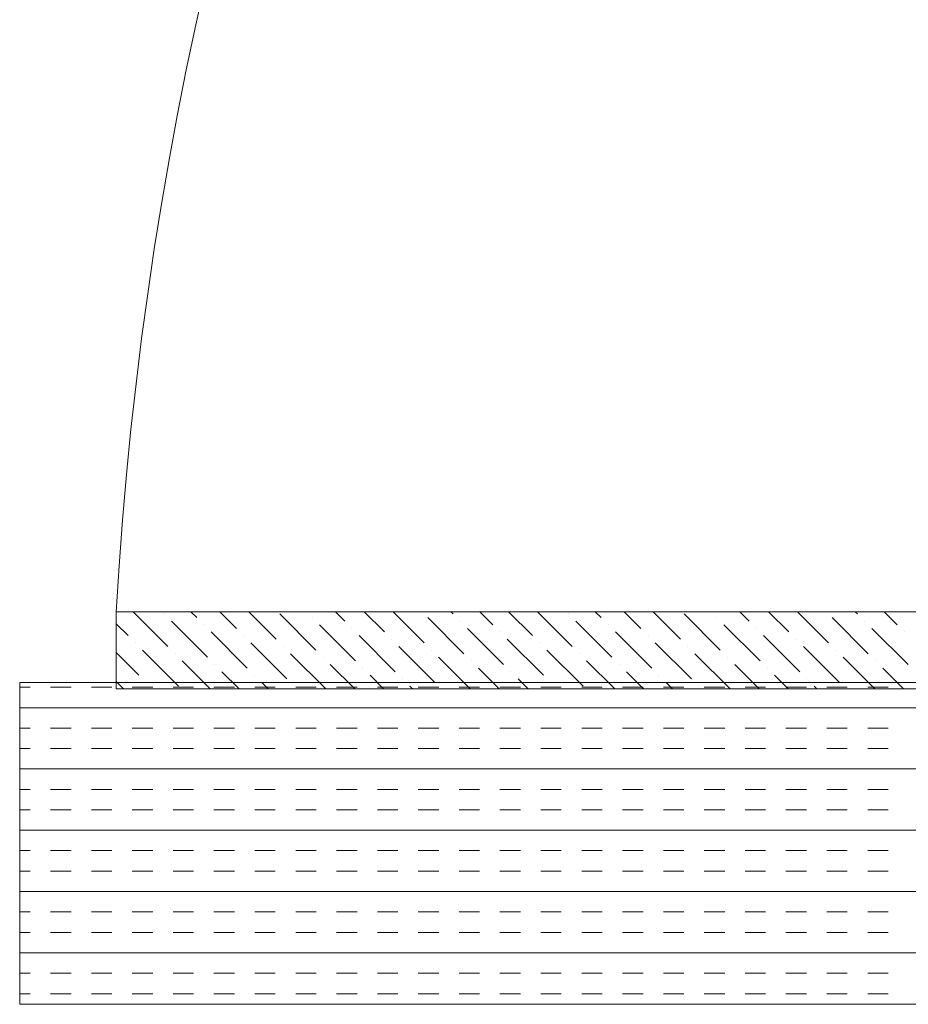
# Model space of a CAD drawing. Extents: x 3940905 to 4145695, y 925352 to 1109797.
# Tile 832 of 1056: x 4039937 to 4040076, y 1100686 to 1100839. Entities that reach past the tile are written whole.
import ezdxf

# ---------------------------------------------------------------- set-up
doc = ezdxf.new("R2010")
doc.units = 0
doc.header["$LTSCALE"] = 750
doc.header["$MEASUREMENT"] = 0
doc.layers.add('CKD Equipments', color=252, linetype='CONTINUOUS', lineweight=0)

msp = doc.modelspace()

# ---------------------------------------------------------------- linework, layer by layer
at = {"layer": 'CKD Equipments'}
for p, q in [((4039952.42, 1100734.98, -7.61), (4039952.42, 1100746.98, -7.61)), ((4039952.42, 1100746.98, -7.61), (4040521.42, 1100746.98, -7.61)), ((4040537.42, 1100735.98, -7.61), (4039937.42, 1100735.98, -7.61)), ((4039937.42, 1100735.98, -7.61), (4039937.42, 1100685.98, -7.61)), ((4040521.42, 1100734.98, -7.61), (4039952.42, 1100734.98, -7.61)), ((4039937.42, 1100685.98, -7.61), (4040537.42, 1100685.98, -7.61))]:
    msp.add_line(p, q, dxfattribs=at)
at = {"layer": 'CKD Equipments', "color": 55, "linetype": 'Continuous'}
for p, q in [((4039955.05, 1100746.98, -7.61), (4039960.44, 1100741.59, -7.61)), ((4039959.88, 1100746.64, -7.61), (4039959.88, 1100746.64, -7.61)), ((4039964.03, 1100746.98, -7.61), (4039964.93, 1100746.08, -7.61)), ((4039968.52, 1100746.98, -7.61), (4039971.1, 1100744.39, -7.61)), ((4039973.01, 1100746.98, -7.61), (4039977.28, 1100742.71, -7.61)), ((4039977.84, 1100746.64, -7.61), (4039983.45, 1100741.03, -7.61)), ((4039986.48, 1100746.98, -7.61), (4039987.94, 1100745.52, -7.61)), ((4039990.97, 1100746.98, -7.61), (4039994.11, 1100743.83, -7.61)), ((4039995.46, 1100746.98, -7.61), (4040000.29, 1100742.15, -7.61)), ((4040004.44, 1100746.98, -7.61), (4040004.78, 1100746.64, -7.61)), ((4040008.93, 1100746.98, -7.61), (4040010.95, 1100744.95, -7.61)), ((4040013.42, 1100746.98, -7.61), (4040017.13, 1100743.27, -7.61)), ((4040017.91, 1100746.98, -7.61), (4040023.3, 1100741.59, -7.61)), ((4040022.74, 1100746.64, -7.61), (4040022.74, 1100746.64, -7.61)), ((4040026.89, 1100746.98, -7.61), (4040027.79, 1100746.08, -7.61)), ((4040031.38, 1100746.98, -7.61), (4040033.96, 1100744.39, -7.61)), ((4040035.87, 1100746.98, -7.61), (4040040.14, 1100742.71, -7.61)), ((4040040.7, 1100746.64, -7.61), (4040046.31, 1100741.03, -7.61)), ((4040049.34, 1100746.98, -7.61), (4040050.8, 1100745.52, -7.61)), ((4040053.83, 1100746.98, -7.61), (4040056.98, 1100743.83, -7.61)), ((4040058.32, 1100746.98, -7.61), (4040063.15, 1100742.15, -7.61)), ((4040067.3, 1100746.98, -7.61), (4040067.64, 1100746.64, -7.61)), ((4040071.79, 1100746.98, -7.61), (4040073.81, 1100744.95, -7.61)), ((4039952.42, 1100745.11, -7.61), (4039954.26, 1100743.27, -7.61)), ((4039961, 1100745.52, -7.61), (4039966.61, 1100739.9, -7.61)), ((4039966.05, 1100744.95, -7.61), (4039966.05, 1100744.95, -7.61)), ((4039982.89, 1100746.08, -7.61), (4039982.89, 1100746.08, -7.61)), ((4039984.01, 1100744.95, -7.61), (4039989.62, 1100739.34, -7.61)), ((4040000.85, 1100746.08, -7.61), (4040006.46, 1100740.46, -7.61)), ((4040005.9, 1100745.52, -7.61), (4040005.9, 1100745.52, -7.61)), ((4040023.86, 1100745.52, -7.61), (4040029.47, 1100739.9, -7.61)), ((4040028.91, 1100744.95, -7.61), (4040028.91, 1100744.95, -7.61)), ((4040045.75, 1100746.08, -7.61), (4040045.75, 1100746.08, -7.61)), ((4040046.87, 1100744.95, -7.61), (4040052.49, 1100739.34, -7.61)), ((4040063.71, 1100746.08, -7.61), (4040069.32, 1100740.46, -7.61)), ((4040068.76, 1100745.52, -7.61), (4040068.76, 1100745.52, -7.61)), ((4039967.17, 1100743.83, -7.61), (4039972.79, 1100738.22, -7.61)), ((4039972.22, 1100743.27, -7.61), (4039972.22, 1100743.27, -7.61)), ((4039989.06, 1100744.39, -7.61), (4039989.06, 1100744.39, -7.61)), ((4039990.18, 1100743.27, -7.61), (4039995.8, 1100737.66, -7.61)), ((4040007.02, 1100744.39, -7.61), (4040012.64, 1100738.78, -7.61)), ((4040012.07, 1100743.83, -7.61), (4040012.07, 1100743.83, -7.61)), ((4040030.03, 1100743.83, -7.61), (4040035.65, 1100738.22, -7.61)), ((4040035.09, 1100743.27, -7.61), (4040035.09, 1100743.27, -7.61)), ((4040051.92, 1100744.39, -7.61), (4040051.92, 1100744.39, -7.61)), ((4040053.05, 1100743.27, -7.61), (4040058.66, 1100737.66, -7.61)), ((4040069.88, 1100744.39, -7.61), (4040075.5, 1100738.78, -7.61)), ((4040074.94, 1100743.83, -7.61), (4040074.94, 1100743.83, -7.61)), ((4039955.39, 1100742.15, -7.61), (4039955.39, 1100742.15, -7.61)), ((4039973.35, 1100742.15, -7.61), (4039978.96, 1100736.54, -7.61)), ((4039995.24, 1100742.71, -7.61), (4039995.24, 1100742.71, -7.61)), ((4040013.2, 1100742.71, -7.61), (4040018.81, 1100737.1, -7.61)), ((4040018.25, 1100742.15, -7.61), (4040018.25, 1100742.15, -7.61)), ((4040036.21, 1100742.15, -7.61), (4040041.82, 1100736.54, -7.61)), ((4040058.1, 1100742.71, -7.61), (4040058.1, 1100742.71, -7.61)), ((4039952.42, 1100740.62, -7.61), (4039955.95, 1100737.1, -7.61)), ((4039956.51, 1100741.03, -7.61), (4039962.12, 1100735.41, -7.61)), ((4039961.56, 1100740.46, -7.61), (4039961.56, 1100740.46, -7.61)), ((4039978.4, 1100741.59, -7.61), (4039978.4, 1100741.59, -7.61)), ((4039979.52, 1100740.46, -7.61), (4039985.01, 1100734.98, -7.61)), ((4039996.36, 1100741.59, -7.61), (4040001.97, 1100735.97, -7.61)), ((4040001.41, 1100741.03, -7.61), (4040001.41, 1100741.03, -7.61)), ((4040019.37, 1100741.03, -7.61), (4040024.98, 1100735.41, -7.61)), ((4040024.42, 1100740.46, -7.61), (4040024.42, 1100740.46, -7.61)), ((4040041.26, 1100741.59, -7.61), (4040041.26, 1100741.59, -7.61)), ((4040042.38, 1100740.46, -7.61), (4040047.87, 1100734.98, -7.61)), ((4040059.22, 1100741.59, -7.61), (4040064.83, 1100735.97, -7.61)), ((4040064.27, 1100741.03, -7.61), (4040064.27, 1100741.03, -7.61)), ((4039962.68, 1100739.34, -7.61), (4039967.05, 1100734.98, -7.61)), ((4039967.73, 1100738.78, -7.61), (4039967.73, 1100738.78, -7.61)), ((4039984.57, 1100739.9, -7.61), (4039984.57, 1100739.9, -7.61)), ((4039985.69, 1100738.78, -7.61), (4039989.5, 1100734.98, -7.61)), ((4040002.53, 1100739.9, -7.61), (4040007.46, 1100734.98, -7.61)), ((4040007.58, 1100739.34, -7.61), (4040007.58, 1100739.34, -7.61)), ((4040025.54, 1100739.34, -7.61), (4040029.91, 1100734.98, -7.61)), ((4040030.6, 1100738.78, -7.61), (4040030.6, 1100738.78, -7.61)), ((4040047.43, 1100739.9, -7.61), (4040047.43, 1100739.9, -7.61)), ((4040048.56, 1100738.78, -7.61), (4040052.36, 1100734.98, -7.61)), ((4040065.39, 1100739.9, -7.61), (4040070.32, 1100734.98, -7.61)), ((4040070.45, 1100739.34, -7.61), (4040070.45, 1100739.34, -7.61)), ((4039968.86, 1100737.66, -7.61), (4039971.54, 1100734.98, -7.61)), ((4039973.91, 1100737.1, -7.61), (4039973.91, 1100737.1, -7.61)), ((4039990.75, 1100738.22, -7.61), (4039990.75, 1100738.22, -7.61)), ((4039991.87, 1100737.1, -7.61), (4039993.99, 1100734.98, -7.61)), ((4040008.71, 1100738.22, -7.61), (4040011.95, 1100734.98, -7.61)), ((4040013.76, 1100737.66, -7.61), (4040013.76, 1100737.66, -7.61)), ((4040031.72, 1100737.66, -7.61), (4040034.4, 1100734.98, -7.61)), ((4040036.77, 1100737.1, -7.61), (4040036.77, 1100737.1, -7.61)), ((4040053.61, 1100738.22, -7.61), (4040053.61, 1100738.22, -7.61)), ((4040054.73, 1100737.1, -7.61), (4040056.85, 1100734.98, -7.61)), ((4040071.57, 1100738.22, -7.61), (4040074.81, 1100734.98, -7.61)), ((4039952.42, 1100736.13, -7.61), (4039953.58, 1100734.98, -7.61)), ((4039957.07, 1100735.97, -7.61), (4039957.07, 1100735.97, -7.61)), ((4039975.03, 1100735.97, -7.61), (4039976.03, 1100734.98, -7.61)), ((4039996.92, 1100736.54, -7.61), (4039996.92, 1100736.54, -7.61)), ((4040014.88, 1100736.54, -7.61), (4040016.44, 1100734.98, -7.61)), ((4040019.93, 1100735.97, -7.61), (4040019.93, 1100735.97, -7.61)), ((4040037.89, 1100735.97, -7.61), (4040038.89, 1100734.98, -7.61)), ((4040059.78, 1100736.54, -7.61), (4040059.78, 1100736.54, -7.61)), ((4039980.08, 1100735.41, -7.61), (4039980.08, 1100735.41, -7.61)), ((4039998.04, 1100735.41, -7.61), (4039998.48, 1100734.98, -7.61)), ((4040042.94, 1100735.41, -7.61), (4040042.94, 1100735.41, -7.61)), ((4040060.9, 1100735.41, -7.61), (4040061.34, 1100734.98, -7.61))]:
    msp.add_line(p, q, dxfattribs=at)
at = {"layer": 'CKD Equipments', "color": 4, "linetype": 'Continuous'}
for p, q in [((4039939.05, 1100735.25, -7.61), (4039937.42, 1100735.25, -7.61)), ((4039945.4, 1100735.25, -7.61), (4039942.22, 1100735.25, -7.61)), ((4039951.75, 1100735.25, -7.61), (4039948.57, 1100735.25, -7.61)), ((4039958.1, 1100735.25, -7.61), (4039954.92, 1100735.25, -7.61)), ((4039964.45, 1100735.25, -7.61), (4039961.27, 1100735.25, -7.61)), ((4039970.8, 1100735.25, -7.61), (4039967.62, 1100735.25, -7.61)), ((4039977.15, 1100735.25, -7.61), (4039973.97, 1100735.25, -7.61)), ((4039983.5, 1100735.25, -7.61), (4039980.32, 1100735.25, -7.61)), ((4039989.85, 1100735.25, -7.61), (4039986.67, 1100735.25, -7.61)), ((4039996.2, 1100735.25, -7.61), (4039993.02, 1100735.25, -7.61)), ((4040002.55, 1100735.25, -7.61), (4039999.37, 1100735.25, -7.61)), ((4040008.9, 1100735.25, -7.61), (4040005.72, 1100735.25, -7.61)), ((4040015.25, 1100735.25, -7.61), (4040012.07, 1100735.25, -7.61)), ((4040021.6, 1100735.25, -7.61), (4040018.42, 1100735.25, -7.61)), ((4040027.95, 1100735.25, -7.61), (4040024.77, 1100735.25, -7.61)), ((4040034.3, 1100735.25, -7.61), (4040031.12, 1100735.25, -7.61)), ((4040040.65, 1100735.25, -7.61), (4040037.47, 1100735.25, -7.61)), ((4040047, 1100735.25, -7.61), (4040043.82, 1100735.25, -7.61)), ((4040053.35, 1100735.25, -7.61), (4040050.17, 1100735.25, -7.61)), ((4040059.7, 1100735.25, -7.61), (4040056.52, 1100735.25, -7.61)), ((4040066.05, 1100735.25, -7.61), (4040062.87, 1100735.25, -7.61)), ((4040072.4, 1100735.25, -7.61), (4040069.22, 1100735.25, -7.61)), ((4040537.42, 1100732.07, -7.61), (4039937.42, 1100732.07, -7.61)), ((4039939.05, 1100728.9, -7.61), (4039937.42, 1100728.9, -7.61)), ((4039945.4, 1100728.9, -7.61), (4039942.22, 1100728.9, -7.61)), ((4039951.75, 1100728.9, -7.61), (4039948.57, 1100728.9, -7.61)), ((4039958.1, 1100728.9, -7.61), (4039954.92, 1100728.9, -7.61)), ((4039964.45, 1100728.9, -7.61), (4039961.27, 1100728.9, -7.61)), ((4039970.8, 1100728.9, -7.61), (4039967.62, 1100728.9, -7.61)), ((4039977.15, 1100728.9, -7.61), (4039973.97, 1100728.9, -7.61)), ((4039983.5, 1100728.9, -7.61), (4039980.32, 1100728.9, -7.61)), ((4039989.85, 1100728.9, -7.61), (4039986.67, 1100728.9, -7.61)), ((4039996.2, 1100728.9, -7.61), (4039993.02, 1100728.9, -7.61)), ((4040002.55, 1100728.9, -7.61), (4039999.37, 1100728.9, -7.61)), ((4040008.9, 1100728.9, -7.61), (4040005.72, 1100728.9, -7.61)), ((4040015.25, 1100728.9, -7.61), (4040012.07, 1100728.9, -7.61)), ((4040021.6, 1100728.9, -7.61), (4040018.42, 1100728.9, -7.61)), ((4040027.95, 1100728.9, -7.61), (4040024.77, 1100728.9, -7.61)), ((4040034.3, 1100728.9, -7.61), (4040031.12, 1100728.9, -7.61)), ((4040040.65, 1100728.9, -7.61), (4040037.47, 1100728.9, -7.61)), ((4040047, 1100728.9, -7.61), (4040043.82, 1100728.9, -7.61)), ((4040053.35, 1100728.9, -7.61), (4040050.17, 1100728.9, -7.61)), ((4040059.7, 1100728.9, -7.61), (4040056.52, 1100728.9, -7.61)), ((4040066.05, 1100728.9, -7.61), (4040062.87, 1100728.9, -7.61)), ((4040072.4, 1100728.9, -7.61), (4040069.22, 1100728.9, -7.61)), ((4039939.05, 1100725.72, -7.61), (4039937.42, 1100725.72, -7.61)), ((4039945.4, 1100725.72, -7.61), (4039942.22, 1100725.72, -7.61)), ((4039951.75, 1100725.72, -7.61), (4039948.57, 1100725.72, -7.61)), ((4039958.1, 1100725.72, -7.61), (4039954.92, 1100725.72, -7.61)), ((4039964.45, 1100725.72, -7.61), (4039961.27, 1100725.72, -7.61)), ((4039970.8, 1100725.72, -7.61), (4039967.62, 1100725.72, -7.61)), ((4039977.15, 1100725.72, -7.61), (4039973.97, 1100725.72, -7.61)), ((4039983.5, 1100725.72, -7.61), (4039980.32, 1100725.72, -7.61)), ((4039989.85, 1100725.72, -7.61), (4039986.67, 1100725.72, -7.61)), ((4039996.2, 1100725.72, -7.61), (4039993.02, 1100725.72, -7.61)), ((4040002.55, 1100725.72, -7.61), (4039999.37, 1100725.72, -7.61)), ((4040008.9, 1100725.72, -7.61), (4040005.72, 1100725.72, -7.61)), ((4040015.25, 1100725.72, -7.61), (4040012.07, 1100725.72, -7.61)), ((4040021.6, 1100725.72, -7.61), (4040018.42, 1100725.72, -7.61)), ((4040027.95, 1100725.72, -7.61), (4040024.77, 1100725.72, -7.61)), ((4040034.3, 1100725.72, -7.61), (4040031.12, 1100725.72, -7.61)), ((4040040.65, 1100725.72, -7.61), (4040037.47, 1100725.72, -7.61)), ((4040047, 1100725.72, -7.61), (4040043.82, 1100725.72, -7.61)), ((4040053.35, 1100725.72, -7.61), (4040050.17, 1100725.72, -7.61)), ((4040059.7, 1100725.72, -7.61), (4040056.52, 1100725.72, -7.61)), ((4040066.05, 1100725.72, -7.61), (4040062.87, 1100725.72, -7.61)), ((4040072.4, 1100725.72, -7.61), (4040069.22, 1100725.72, -7.61)), ((4040537.42, 1100722.55, -7.61), (4039937.42, 1100722.55, -7.61)), ((4039939.05, 1100719.37, -7.61), (4039937.42, 1100719.37, -7.61)), ((4039945.4, 1100719.37, -7.61), (4039942.22, 1100719.37, -7.61)), ((4039951.75, 1100719.37, -7.61), (4039948.57, 1100719.37, -7.61)), ((4039958.1, 1100719.37, -7.61), (4039954.92, 1100719.37, -7.61)), ((4039964.45, 1100719.37, -7.61), (4039961.27, 1100719.37, -7.61)), ((4039970.8, 1100719.37, -7.61), (4039967.62, 1100719.37, -7.61)), ((4039977.15, 1100719.37, -7.61), (4039973.97, 1100719.37, -7.61)), ((4039983.5, 1100719.37, -7.61), (4039980.32, 1100719.37, -7.61)), ((4039989.85, 1100719.37, -7.61), (4039986.67, 1100719.37, -7.61)), ((4039996.2, 1100719.37, -7.61), (4039993.02, 1100719.37, -7.61)), ((4040002.55, 1100719.37, -7.61), (4039999.37, 1100719.37, -7.61)), ((4040008.9, 1100719.37, -7.61), (4040005.72, 1100719.37, -7.61)), ((4040015.25, 1100719.37, -7.61), (4040012.07, 1100719.37, -7.61)), ((4040021.6, 1100719.37, -7.61), (4040018.42, 1100719.37, -7.61)), ((4040027.95, 1100719.37, -7.61), (4040024.77, 1100719.37, -7.61)), ((4040034.3, 1100719.37, -7.61), (4040031.12, 1100719.37, -7.61)), ((4040040.65, 1100719.37, -7.61), (4040037.47, 1100719.37, -7.61)), ((4040047, 1100719.37, -7.61), (4040043.82, 1100719.37, -7.61)), ((4040053.35, 1100719.37, -7.61), (4040050.17, 1100719.37, -7.61)), ((4040059.7, 1100719.37, -7.61), (4040056.52, 1100719.37, -7.61)), ((4040066.05, 1100719.37, -7.61), (4040062.87, 1100719.37, -7.61)), ((4040072.4, 1100719.37, -7.61), (4040069.22, 1100719.37, -7.61)), ((4039939.05, 1100716.2, -7.61), (4039937.42, 1100716.2, -7.61)), ((4039945.4, 1100716.2, -7.61), (4039942.22, 1100716.2, -7.61)), ((4039951.75, 1100716.2, -7.61), (4039948.57, 1100716.2, -7.61)), ((4039958.1, 1100716.2, -7.61), (4039954.92, 1100716.2, -7.61)), ((4039964.45, 1100716.2, -7.61), (4039961.27, 1100716.2, -7.61)), ((4039970.8, 1100716.2, -7.61), (4039967.62, 1100716.2, -7.61)), ((4039977.15, 1100716.2, -7.61), (4039973.97, 1100716.2, -7.61)), ((4039983.5, 1100716.2, -7.61), (4039980.32, 1100716.2, -7.61)), ((4039989.85, 1100716.2, -7.61), (4039986.67, 1100716.2, -7.61)), ((4039996.2, 1100716.2, -7.61), (4039993.02, 1100716.2, -7.61)), ((4040002.55, 1100716.2, -7.61), (4039999.37, 1100716.2, -7.61)), ((4040008.9, 1100716.2, -7.61), (4040005.72, 1100716.2, -7.61)), ((4040015.25, 1100716.2, -7.61), (4040012.07, 1100716.2, -7.61)), ((4040021.6, 1100716.2, -7.61), (4040018.42, 1100716.2, -7.61)), ((4040027.95, 1100716.2, -7.61), (4040024.77, 1100716.2, -7.61)), ((4040034.3, 1100716.2, -7.61), (4040031.12, 1100716.2, -7.61)), ((4040040.65, 1100716.2, -7.61), (4040037.47, 1100716.2, -7.61)), ((4040047, 1100716.2, -7.61), (4040043.82, 1100716.2, -7.61)), ((4040053.35, 1100716.2, -7.61), (4040050.17, 1100716.2, -7.61)), ((4040059.7, 1100716.2, -7.61), (4040056.52, 1100716.2, -7.61)), ((4040066.05, 1100716.2, -7.61), (4040062.87, 1100716.2, -7.61)), ((4040072.4, 1100716.2, -7.61), (4040069.22, 1100716.2, -7.61)), ((4040537.42, 1100713.02, -7.61), (4039937.42, 1100713.02, -7.61)), ((4039939.05, 1100709.85, -7.61), (4039937.42, 1100709.85, -7.61)), ((4039945.4, 1100709.85, -7.61), (4039942.22, 1100709.85, -7.61)), ((4039951.75, 1100709.85, -7.61), (4039948.57, 1100709.85, -7.61)), ((4039958.1, 1100709.85, -7.61), (4039954.92, 1100709.85, -7.61)), ((4039964.45, 1100709.85, -7.61), (4039961.27, 1100709.85, -7.61)), ((4039970.8, 1100709.85, -7.61), (4039967.62, 1100709.85, -7.61)), ((4039977.15, 1100709.85, -7.61), (4039973.97, 1100709.85, -7.61)), ((4039983.5, 1100709.85, -7.61), (4039980.32, 1100709.85, -7.61)), ((4039989.85, 1100709.85, -7.61), (4039986.67, 1100709.85, -7.61)), ((4039996.2, 1100709.85, -7.61), (4039993.02, 1100709.85, -7.61)), ((4040002.55, 1100709.85, -7.61), (4039999.37, 1100709.85, -7.61)), ((4040008.9, 1100709.85, -7.61), (4040005.72, 1100709.85, -7.61)), ((4040015.25, 1100709.85, -7.61), (4040012.07, 1100709.85, -7.61)), ((4040021.6, 1100709.85, -7.61), (4040018.42, 1100709.85, -7.61)), ((4040027.95, 1100709.85, -7.61), (4040024.77, 1100709.85, -7.61)), ((4040034.3, 1100709.85, -7.61), (4040031.12, 1100709.85, -7.61)), ((4040040.65, 1100709.85, -7.61), (4040037.47, 1100709.85, -7.61)), ((4040047, 1100709.85, -7.61), (4040043.82, 1100709.85, -7.61)), ((4040053.35, 1100709.85, -7.61), (4040050.17, 1100709.85, -7.61)), ((4040059.7, 1100709.85, -7.61), (4040056.52, 1100709.85, -7.61)), ((4040066.05, 1100709.85, -7.61), (4040062.87, 1100709.85, -7.61)), ((4040072.4, 1100709.85, -7.61), (4040069.22, 1100709.85, -7.61)), ((4039939.05, 1100706.67, -7.61), (4039937.42, 1100706.67, -7.61)), ((4039945.4, 1100706.67, -7.61), (4039942.22, 1100706.67, -7.61)), ((4039951.75, 1100706.67, -7.61), (4039948.57, 1100706.67, -7.61)), ((4039958.1, 1100706.67, -7.61), (4039954.92, 1100706.67, -7.61)), ((4039964.45, 1100706.67, -7.61), (4039961.27, 1100706.67, -7.61)), ((4039970.8, 1100706.67, -7.61), (4039967.62, 1100706.67, -7.61)), ((4039977.15, 1100706.67, -7.61), (4039973.97, 1100706.67, -7.61)), ((4039983.5, 1100706.67, -7.61), (4039980.32, 1100706.67, -7.61)), ((4039989.85, 1100706.67, -7.61), (4039986.67, 1100706.67, -7.61)), ((4039996.2, 1100706.67, -7.61), (4039993.02, 1100706.67, -7.61)), ((4040002.55, 1100706.67, -7.61), (4039999.37, 1100706.67, -7.61)), ((4040008.9, 1100706.67, -7.61), (4040005.72, 1100706.67, -7.61)), ((4040015.25, 1100706.67, -7.61), (4040012.07, 1100706.67, -7.61)), ((4040021.6, 1100706.67, -7.61), (4040018.42, 1100706.67, -7.61)), ((4040027.95, 1100706.67, -7.61), (4040024.77, 1100706.67, -7.61)), ((4040034.3, 1100706.67, -7.61), (4040031.12, 1100706.67, -7.61)), ((4040040.65, 1100706.67, -7.61), (4040037.47, 1100706.67, -7.61)), ((4040047, 1100706.67, -7.61), (4040043.82, 1100706.67, -7.61)), ((4040053.35, 1100706.67, -7.61), (4040050.17, 1100706.67, -7.61)), ((4040059.7, 1100706.67, -7.61), (4040056.52, 1100706.67, -7.61)), ((4040066.05, 1100706.67, -7.61), (4040062.87, 1100706.67, -7.61)), ((4040072.4, 1100706.67, -7.61), (4040069.22, 1100706.67, -7.61)), ((4040537.42, 1100703.5, -7.61), (4039937.42, 1100703.5, -7.61)), ((4039939.05, 1100700.32, -7.61), (4039937.42, 1100700.32, -7.61)), ((4039945.4, 1100700.32, -7.61), (4039942.22, 1100700.32, -7.61)), ((4039951.75, 1100700.32, -7.61), (4039948.57, 1100700.32, -7.61)), ((4039958.1, 1100700.32, -7.61), (4039954.92, 1100700.32, -7.61)), ((4039964.45, 1100700.32, -7.61), (4039961.27, 1100700.32, -7.61)), ((4039970.8, 1100700.32, -7.61), (4039967.62, 1100700.32, -7.61)), ((4039977.15, 1100700.32, -7.61), (4039973.97, 1100700.32, -7.61)), ((4039983.5, 1100700.32, -7.61), (4039980.32, 1100700.32, -7.61)), ((4039989.85, 1100700.32, -7.61), (4039986.67, 1100700.32, -7.61)), ((4039996.2, 1100700.32, -7.61), (4039993.02, 1100700.32, -7.61)), ((4040002.55, 1100700.32, -7.61), (4039999.37, 1100700.32, -7.61)), ((4040008.9, 1100700.32, -7.61), (4040005.72, 1100700.32, -7.61)), ((4040015.25, 1100700.32, -7.61), (4040012.07, 1100700.32, -7.61)), ((4040021.6, 1100700.32, -7.61), (4040018.42, 1100700.32, -7.61)), ((4040027.95, 1100700.32, -7.61), (4040024.77, 1100700.32, -7.61)), ((4040034.3, 1100700.32, -7.61), (4040031.12, 1100700.32, -7.61)), ((4040040.65, 1100700.32, -7.61), (4040037.47, 1100700.32, -7.61)), ((4040047, 1100700.32, -7.61), (4040043.82, 1100700.32, -7.61)), ((4040053.35, 1100700.32, -7.61), (4040050.17, 1100700.32, -7.61)), ((4040059.7, 1100700.32, -7.61), (4040056.52, 1100700.32, -7.61)), ((4040066.05, 1100700.32, -7.61), (4040062.87, 1100700.32, -7.61)), ((4040072.4, 1100700.32, -7.61), (4040069.22, 1100700.32, -7.61)), ((4039939.05, 1100697.15, -7.61), (4039937.42, 1100697.15, -7.61)), ((4039945.4, 1100697.15, -7.61), (4039942.22, 1100697.15, -7.61)), ((4039951.75, 1100697.15, -7.61), (4039948.57, 1100697.15, -7.61)), ((4039958.1, 1100697.15, -7.61), (4039954.92, 1100697.15, -7.61)), ((4039964.45, 1100697.15, -7.61), (4039961.27, 1100697.15, -7.61)), ((4039970.8, 1100697.15, -7.61), (4039967.62, 1100697.15, -7.61)), ((4039977.15, 1100697.15, -7.61), (4039973.97, 1100697.15, -7.61)), ((4039983.5, 1100697.15, -7.61), (4039980.32, 1100697.15, -7.61)), ((4039989.85, 1100697.15, -7.61), (4039986.67, 1100697.15, -7.61)), ((4039996.2, 1100697.15, -7.61), (4039993.02, 1100697.15, -7.61)), ((4040002.55, 1100697.15, -7.61), (4039999.37, 1100697.15, -7.61)), ((4040008.9, 1100697.15, -7.61), (4040005.72, 1100697.15, -7.61)), ((4040015.25, 1100697.15, -7.61), (4040012.07, 1100697.15, -7.61)), ((4040021.6, 1100697.15, -7.61), (4040018.42, 1100697.15, -7.61)), ((4040027.95, 1100697.15, -7.61), (4040024.77, 1100697.15, -7.61)), ((4040034.3, 1100697.15, -7.61), (4040031.12, 1100697.15, -7.61)), ((4040040.65, 1100697.15, -7.61), (4040037.47, 1100697.15, -7.61)), ((4040047, 1100697.15, -7.61), (4040043.82, 1100697.15, -7.61)), ((4040053.35, 1100697.15, -7.61), (4040050.17, 1100697.15, -7.61)), ((4040059.7, 1100697.15, -7.61), (4040056.52, 1100697.15, -7.61)), ((4040066.05, 1100697.15, -7.61), (4040062.87, 1100697.15, -7.61)), ((4040072.4, 1100697.15, -7.61), (4040069.22, 1100697.15, -7.61)), ((4040537.42, 1100693.97, -7.61), (4039937.42, 1100693.97, -7.61)), ((4039939.05, 1100690.8, -7.61), (4039937.42, 1100690.8, -7.61)), ((4039945.4, 1100690.8, -7.61), (4039942.22, 1100690.8, -7.61)), ((4039951.75, 1100690.8, -7.61), (4039948.57, 1100690.8, -7.61)), ((4039958.1, 1100690.8, -7.61), (4039954.92, 1100690.8, -7.61)), ((4039964.45, 1100690.8, -7.61), (4039961.27, 1100690.8, -7.61)), ((4039970.8, 1100690.8, -7.61), (4039967.62, 1100690.8, -7.61)), ((4039977.15, 1100690.8, -7.61), (4039973.97, 1100690.8, -7.61)), ((4039983.5, 1100690.8, -7.61), (4039980.32, 1100690.8, -7.61)), ((4039989.85, 1100690.8, -7.61), (4039986.67, 1100690.8, -7.61)), ((4039996.2, 1100690.8, -7.61), (4039993.02, 1100690.8, -7.61)), ((4040002.55, 1100690.8, -7.61), (4039999.37, 1100690.8, -7.61)), ((4040008.9, 1100690.8, -7.61), (4040005.72, 1100690.8, -7.61)), ((4040015.25, 1100690.8, -7.61), (4040012.07, 1100690.8, -7.61)), ((4040021.6, 1100690.8, -7.61), (4040018.42, 1100690.8, -7.61)), ((4040027.95, 1100690.8, -7.61), (4040024.77, 1100690.8, -7.61)), ((4040034.3, 1100690.8, -7.61), (4040031.12, 1100690.8, -7.61)), ((4040040.65, 1100690.8, -7.61), (4040037.47, 1100690.8, -7.61)), ((4040047, 1100690.8, -7.61), (4040043.82, 1100690.8, -7.61)), ((4040053.35, 1100690.8, -7.61), (4040050.17, 1100690.8, -7.61)), ((4040059.7, 1100690.8, -7.61), (4040056.52, 1100690.8, -7.61)), ((4040066.05, 1100690.8, -7.61), (4040062.87, 1100690.8, -7.61)), ((4040072.4, 1100690.8, -7.61), (4040069.22, 1100690.8, -7.61)), ((4039939.05, 1100687.62, -7.61), (4039937.42, 1100687.62, -7.61)), ((4039945.4, 1100687.62, -7.61), (4039942.22, 1100687.62, -7.61)), ((4039951.75, 1100687.62, -7.61), (4039948.57, 1100687.62, -7.61)), ((4039958.1, 1100687.62, -7.61), (4039954.92, 1100687.62, -7.61)), ((4039964.45, 1100687.62, -7.61), (4039961.27, 1100687.62, -7.61)), ((4039970.8, 1100687.62, -7.61), (4039967.62, 1100687.62, -7.61)), ((4039977.15, 1100687.62, -7.61), (4039973.97, 1100687.62, -7.61)), ((4039983.5, 1100687.62, -7.61), (4039980.32, 1100687.62, -7.61)), ((4039989.85, 1100687.62, -7.61), (4039986.67, 1100687.62, -7.61)), ((4039996.2, 1100687.62, -7.61), (4039993.02, 1100687.62, -7.61)), ((4040002.55, 1100687.62, -7.61), (4039999.37, 1100687.62, -7.61)), ((4040008.9, 1100687.62, -7.61), (4040005.72, 1100687.62, -7.61)), ((4040015.25, 1100687.62, -7.61), (4040012.07, 1100687.62, -7.61)), ((4040021.6, 1100687.62, -7.61), (4040018.42, 1100687.62, -7.61)), ((4040027.95, 1100687.62, -7.61), (4040024.77, 1100687.62, -7.61)), ((4040034.3, 1100687.62, -7.61), (4040031.12, 1100687.62, -7.61)), ((4040040.65, 1100687.62, -7.61), (4040037.47, 1100687.62, -7.61)), ((4040047, 1100687.62, -7.61), (4040043.82, 1100687.62, -7.61)), ((4040053.35, 1100687.62, -7.61), (4040050.17, 1100687.62, -7.61)), ((4040059.7, 1100687.62, -7.61), (4040056.52, 1100687.62, -7.61)), ((4040066.05, 1100687.62, -7.61), (4040062.87, 1100687.62, -7.61)), ((4040072.4, 1100687.62, -7.61), (4040069.22, 1100687.62, -7.61))]:
    msp.add_line(p, q, dxfattribs=at)
at = {"layer": 'CKD Equipments'}
msp.add_arc((4040535.64, 1100713.93, -7.61), 584.15, 91.10035, 176.75704, dxfattribs=at)

doc.saveas('drawing.dxf')
